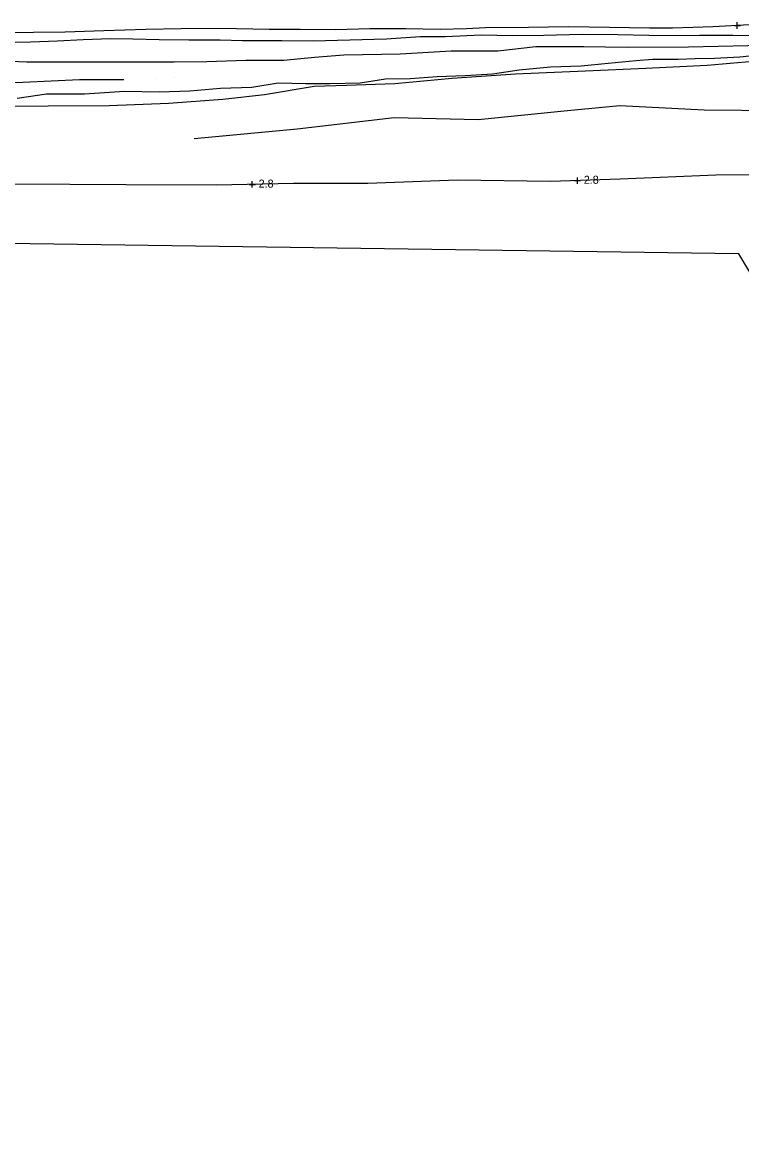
# Model space of a CAD drawing. Extents: x 2316231 to 2323598, y 363169 to 371906.
# Drawn here: x 2320088 to 2320537, y 370669 to 371366 of the extents above; entities that cross this region are included whole.
import ezdxf

# ---------------------------------------------------------------- set-up
doc = ezdxf.new("R2010")
doc.units = 0
for name, color, linetype in [('RD_DTM_BkLn1', 7, 'Continuous'), ('RD_DTM_Spot', 7, 'Continuous'), ('RD_DTM_TinHull', 7, 'Continuous'), ('RD_DTM_Void', 7, 'Continuous'), ('RD_EX_H2O', 7, 'Continuous'), ('RD_EX_Road', 7, 'Continuous')]:
    doc.layers.add(name, color=color, linetype=linetype)

msp = doc.modelspace()

# ---------------------------------------------------------------- linework, layer by layer
at = {"layer": 'RD_DTM_BkLn1'}
for points in [[(2320557.56, 371357.786), (2320531.622, 371357.991), (2320510.824, 371358.037), (2320491.91, 371357.816), (2320479.185, 371358.014), (2320459.723, 371358.437), (2320437.421, 371358.584), (2320413.488, 371358.034), (2320393.868, 371357.799), (2320374.557, 371358.243), (2320351.904, 371357.259), (2320336.19, 371357.264), (2320315.208, 371355.68), (2320292.342, 371355.197), (2320269.472, 371354.39), (2320249.742, 371354.7), (2320225.098, 371354.646), (2320211.265, 371355.147), (2320191.635, 371355.051), (2320173.122, 371355.404), (2320156.692, 371355.638), (2320142.903, 371355.896), (2320125.688, 371355.398), (2320109.569, 371354.586), (2320092.686, 371353.829), (2320073.329, 371353.394)], [(2320667.964, 371352.851), (2320637.698, 371352.382), (2320606.495, 371353.789), (2320577.67, 371352.827), (2320541.175, 371351.592), (2320503.99, 371350.748), (2320465.564, 371350.58), (2320438.574, 371350.938), (2320408.615, 371350.939), (2320384.725, 371348.316), (2320355.54, 371348.18), (2320323.753, 371346.468), (2320288.526, 371345.703), (2320270.233, 371344.201), (2320251.044, 371342.42), (2320227.316, 371342.458), (2320202.892, 371341.566), (2320182.393, 371341.423), (2320155.295, 371341.47), (2320132.561, 371341.413), (2320107.881, 371341.278), (2320090.454, 371341.432), (2320075.128, 371341.918)], [(2320084.376, 371318.927), (2320102.73, 371321.53), (2320126.366, 371321.528), (2320151.378, 371323.176), (2320173.355, 371322.929), (2320192.331, 371323.462), (2320211.402, 371325.105), (2320230.993, 371325.746), (2320247.494, 371328.407), (2320264.616, 371327.944), (2320279.708, 371328.086), (2320298.693, 371328.445), (2320314.603, 371331.032), (2320329.96, 371331.137), (2320346.804, 371332.461), (2320364.357, 371333.128), (2320381.497, 371334.078), (2320398.23, 371336.678), (2320417.73, 371338.385), (2320436.997, 371339.053), (2320453.846, 371340.794), (2320471.262, 371342.459), (2320481.533, 371343.288), (2320497.467, 371343.246), (2320508.093, 371343.736), (2320520.231, 371343.87), (2320536.083, 371344.604), (2320553.941, 371346.472)], [(2320151.087, 371330.313), (2320123.213, 371330.369), (2320087.918, 371328.737), (2320057.886, 371327.559), (2320030.634, 371324.665), (2320005.583, 371323.62), (2319982.899, 371322.856), (2319959.757, 371320.779), (2319939.162, 371319.514), (2319909.837, 371320.168), (2319884.032, 371321.703), (2319861.294, 371324.021), (2319840.716, 371325.848), (2319820.29, 371326.063), (2319800.554, 371326.733), (2319790.563, 371329.698), (2319773.494, 371332.669)], [(2320698.873, 371292.282), (2320665.534, 371302.414), (2320612.761, 371309.598), (2320560.632, 371311.007), (2320513.724, 371311.458), (2320461.076, 371313.974), (2320428.391, 371310.872), (2320372.433, 371305.405), (2320319.908, 371306.68), (2320259.318, 371299.466), (2320194.947, 371293.55)], [(2320689.39, 371255.38), (2320653.847, 371258.858), (2320593.09, 371271.113), (2320521.031, 371270.762), (2320461.302, 371268.308), (2320417.693, 371266.771), (2320359.615, 371267.596), (2320303.551, 371265.593), (2320256.997, 371265.61), (2320208.865, 371264.467), (2320152.54, 371264.772), (2320082.158, 371265.129), (2320022.409, 371265.698), (2319974.723, 371262.267), (2319933.744, 371265.363), (2319895.737, 371272.648), (2319870.47, 371273.736), (2319851.66, 371259.026), (2319879.413, 371237.768), (2319908.381, 371230.354)]]:
    msp.add_lwpolyline(points, dxfattribs=at)
at = {"layer": 'RD_DTM_Spot'}
for p, q in [((2320170.845, 371331.357), (2320170.845, 371331.357)), ((2320182.591, 371331.543), (2320182.591, 371331.543))]:
    msp.add_line(p, q, dxfattribs=at)
at = {"layer": 'RD_DTM_TinHull'}
msp.add_lwpolyline([(2319170.205, 370651.465), (2319634.1, 369993.584), (2319863.396, 370037.401), (2320246.301, 369984.488), (2320646.583, 370063.477), (2321009.446, 370233.043), (2320870.667, 370593.666), (2320743.045, 370821.597), (2320657.552, 371017.902), (2320535.413, 371221.514), (2319782.271, 371232.132)], dxfattribs=at)
at = {"layer": 'RD_DTM_Void'}
for p, q in [((2320532.433, 371364.276), (2320536.433, 371364.276)), ((2320534.433, 371362.276), (2320534.433, 371366.276)), ((2320229.323, 371265), (2320233.323, 371265)), ((2320231.323, 371263), (2320231.323, 371267)), ((2320432.562, 371267.366), (2320436.562, 371267.366)), ((2320434.562, 371265.366), (2320434.562, 371269.366))]:
    msp.add_line(p, q, dxfattribs=at)
at = {"layer": 'RD_EX_H2O'}
msp.add_lwpolyline([(2320553.631, 371342.191), (2320549.299, 371342.107), (2320515.736, 371339.225), (2320477.404, 371337.4), (2320439.548, 371335.65), (2320395.925, 371333.928), (2320356.26, 371331.147), (2320320.467, 371327.773), (2320290.298, 371326.7), (2320269.955, 371326.138), (2320239.048, 371320.872), (2320212.839, 371317.988), (2320179.039, 371315.561), (2320141.846, 371314.034), (2320103.756, 371313.966), (2320071.836, 371313.634)], dxfattribs=at)
at = {"layer": 'RD_EX_Road'}
msp.add_lwpolyline([(2320542.027, 371364.736), (2320519.311, 371363.36), (2320493.905, 371362.597), (2320479.603, 371362.606), (2320454.513, 371362.997), (2320428.925, 371363.453), (2320404.011, 371363.089), (2320377.106, 371362.843), (2320365.24, 371362.3), (2320348.777, 371361.723), (2320327.314, 371362.276), (2320304.707, 371362.149), (2320283.6, 371361.632), (2320261.274, 371361.744), (2320241.924, 371361.842), (2320221.546, 371362.103), (2320199.72, 371362.394), (2320186.713, 371362.271), (2320164.877, 371361.775), (2320138.615, 371361.046), (2320114.317, 371360.037), (2320094.502, 371359.978), (2320069.496, 371359.72)], dxfattribs=at)

# ---------------------------------------------------------------- texts
at = {"layer": 'RD_DTM_Void'}
for p in [(2320438.562, 371265.366), (2320235.323, 371263)]:
    msp.add_text('2.8', height=5, dxfattribs=at).set_placement(p)

doc.saveas('drawing.dxf')
